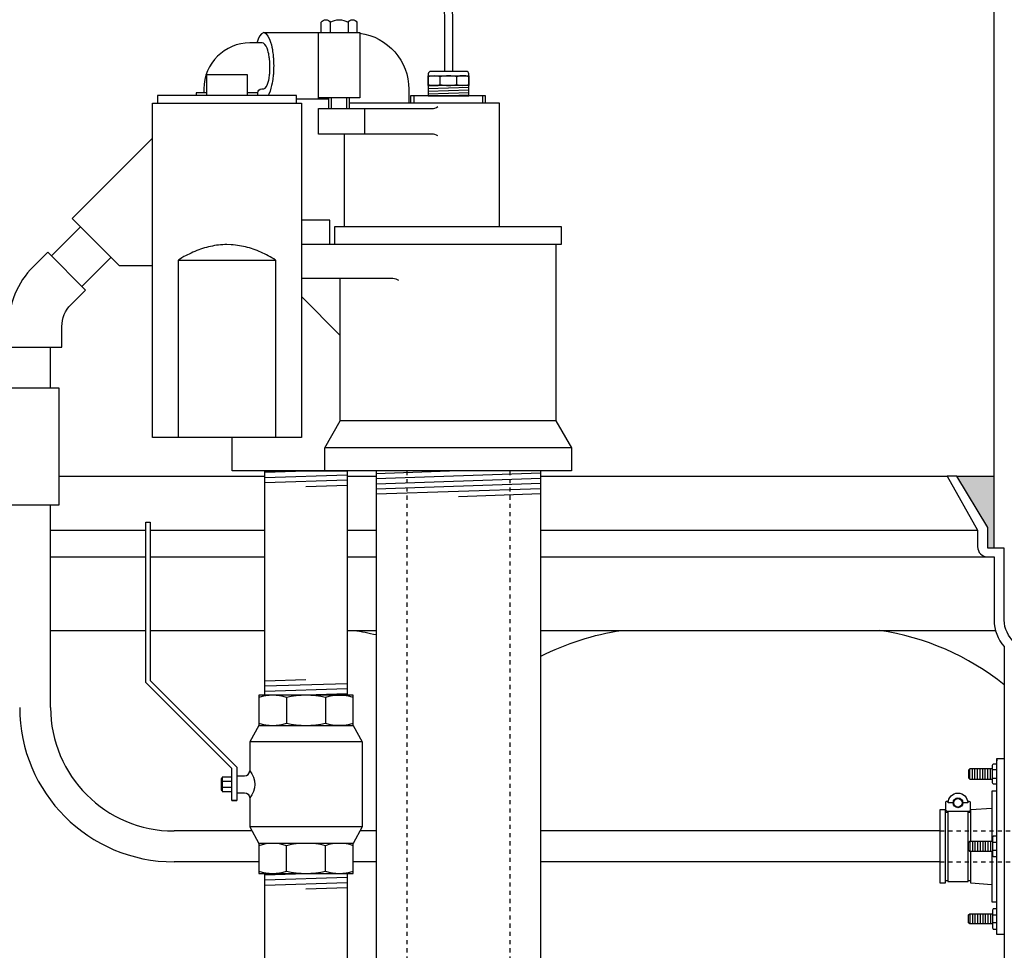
# Model space of a CAD drawing. Extents: x -285 to 5863, y 308 to 3178.
# Tile 560 of 622: x 5269 to 5293, y 934 to 957. Entities that reach past the tile are written whole.
import ezdxf

# ---------------------------------------------------------------- set-up
doc = ezdxf.new("R2010")
doc.units = 0
doc.header["$MEASUREMENT"] = 0
doc.header["$PDSIZE"] = 1
doc.linetypes.add('HIDDEN5', pattern=[0.05, 0.025, -0.025])
doc.layers.get('DEFPOINTS').update_dxf_attribs({"linetype": 'CONTINUOUS'})
for name, color, linetype in [('BOOT-CONDUIT', 1, 'CONTINUOUS'), ('CONDUIT', 2, 'CONTINUOUS'), ('DIM', 3, 'CONTINUOUS'), ('FRP-SUMP', 2, 'CONTINUOUS'), ('GALV-2-PIPE', 3, 'CONTINUOUS'), ('GALV-2-VALVE', 3, 'CONTINUOUS'), ('GALV-4-PIPE', 4, 'CONTINUOUS'), ('PEAGRAVEL-HATCH', 3, 'CONTINUOUS'), ('PROBE', 2, 'CONTINUOUS'), ('SUB-PUMP', 4, 'CONTINUOUS')]:
    doc.layers.add(name, color=color, linetype=linetype)
doc.styles.add('SIMPLEX', font='simplex')
doc.dimstyles.new('DIM64', dxfattribs={"dimscale": 64, "dimtxt": 0.09375, "dimasz": 0.09375, "dimexe": 0.0625, "dimexo": 0.0625, "dimgap": 0.046875, "dimtad": 1, "dimdec": 4, "dimzin": 3, "dimdsep": 46, "dimlunit": 4, "dimtxsty": 'SIMPLEX', "dimcen": 0, "dimclrd": 256, "dimclre": 256, "dimclrt": 256, "dimadec": 0, "dimazin": 0, "dimtfac": 1, "dimtdec": 4, "dimtmove": 0, "dimatfit": 3, "dimfxl": 1, "dimfrac": 2, "dimtolj": 1, "dimtzin": 0, "dimarcsym": 0})

# ---------------------------------------------------------------- blocks, each defined once
blk = doc.blocks.new('*D53')
at = {"layer": 'DEFPOINTS', "color": 0, "transparency": 16777216}
for p in [(5440.235, 978.296), (4823.479, 978.015), (4823.479, 700.523)]:
    blk.add_point(p, dxfattribs=at)
at = {"layer": 'DIM', "lineweight": -2, "transparency": 16777216}
for p, q in [((5440.235, 974.296), (5440.235, 696.523)), ((4823.479, 974.015), (4823.479, 696.523)), ((5434.235, 700.523), (4829.479, 700.523))]:
    blk.add_line(p, q, dxfattribs=at)
at = {"layer": 'DIM', "transparency": 16777216}
for points in [[(4829.479, 701.523), (4829.479, 699.523), (4823.479, 700.523)], [(5434.235, 701.523), (5434.235, 699.523), (5440.235, 700.523)]]:
    blk.add_solid(points, dxfattribs=at)
at = {"layer": 'DIM', "transparency": 16777216, "insert": (5131.857, 708.095), "char_height": 6, "attachment_point": 5, "style": 'SIMPLEX'}
blk.add_mtext('\\A1;51\'-4 3/4" (F.V. TANK SLAB)', dxfattribs=at)

msp = doc.modelspace()

# ---------------------------------------------------------------- hatches: boundary and pattern name
at = {"layer": 'FRP-SUMP'}
msp.add_hatch(color=256, dxfattribs=at).paths.add_polyline_path([(5292.99306, 945.77093), (5292.09306, 945.77093), (5292.84306, 944.52093), (5292.84306, 944.02093), (5292.99306, 944.02093)])
at = {"layer": 'PEAGRAVEL-HATCH'}
h = msp.add_hatch(dxfattribs=at)
h.set_pattern_fill('AR-SAND', color=256, scale=7.5, style=0)
h.set_pattern_definition([(37.5, (5288.236, 931.786), (-0.4725, 14.4512), [0, -11.4, 0, -12.75, 0, -12.1875]), (7.5, (5288.236, 931.786), (13.273, 21.166), [0, -6.15, 0, -10.275, 0, -3.9375]), (327.5, (5279.011, 931.786), (23.356, 0.0424), [0, -3.75, 0, -13.5, 0, -17.625]), (317.5, (5279.011, 931.786), (22.546, 6.5826), [0, -1.875, 0, -8.85, 0, -10.125])])
edge = h.paths.add_edge_path()
edge.add_line((5314.0425, 967.4784), (5313.7647, 967.4784))
edge.add_line((5313.7647, 967.4784), (5313.7647, 968.36731))
edge.add_line((5313.7647, 968.36731), (5312.50758, 969.62443))
edge.add_line((5312.50758, 969.62443), (5312.62543, 969.74228))
edge.add_line((5312.62543, 969.74228), (5312.54686, 969.82085))
edge.add_line((5312.54686, 969.82085), (5312.70947, 969.98346))
edge.add_line((5312.70947, 969.98346), (5288.23631, 969.98346))
edge.add_line((5288.23631, 969.98346), (5288.23941, 961.19654))
edge.add_arc((5234.32235, 832.27572), 139.74129, 65.4201994, 67.3044212, ccw=False)
edge.add_arc((5291.99306, 957.71638), 1.7, 0, 74.436861, ccw=False)
edge.add_line((5293.69306, 957.71638), (5293.69306, 945.77093))
edge.add_line((5293.69306, 945.77093), (5294.57651, 945.77093))
edge.add_line((5294.57651, 945.77093), (5294.81304, 945.77093))
edge.add_line((5294.81304, 945.77093), (5294.07651, 944.45569))
edge.add_line((5294.07651, 944.45569), (5294.07651, 944.05734))
edge.add_arc((5293.82651, 944.05734), 0.25, -90, 0, ccw=False)
edge.add_line((5293.82651, 943.80734), (5293.69306, 943.80734))
edge.add_line((5293.69306, 943.80734), (5293.69306, 942.27093))
edge.add_arc((5293.94306, 942.27093), 0.25, 180, 270)
edge.add_line((5293.94306, 942.02093), (5293.94306, 939.01507))
edge.add_line((5293.94306, 939.01507), (5294.56181, 939.01507))
edge.add_line((5294.56181, 939.01507), (5294.56181, 938.11788))
edge.add_line((5294.56181, 938.11788), (5294.68556, 938.11788))
edge.add_line((5294.68556, 938.11788), (5294.68556, 937.705))
edge.add_line((5294.68556, 937.705), (5295.1962, 937.66929))
edge.add_line((5295.1962, 937.66929), (5295.1962, 937.60742))
edge.add_line((5295.1962, 937.60742), (5295.25807, 937.60742))
edge.add_line((5295.25807, 937.60742), (5295.25807, 937.1471))
edge.add_line((5295.25807, 937.1471), (5295.75307, 937.1471))
edge.add_line((5295.75307, 937.1471), (5295.75307, 937.60742))
edge.add_line((5295.75307, 937.60742), (5295.81495, 937.60742))
edge.add_line((5295.81495, 937.60742), (5295.81495, 937.66929))
edge.add_line((5295.81495, 937.66929), (5295.9387, 937.66929))
edge.add_line((5295.9387, 937.66929), (5295.9387, 937.1471))
edge.add_line((5295.9387, 937.1471), (5307.36231, 937.1471))
edge.add_ellipse((5307.32942, 936.9596), major_axis=(0, 0.1875), ratio=0.47920074, start_angle=180, end_angle=360, ccw=False)
edge.add_ellipse((5307.32942, 936.5846), major_axis=(0, -0.1875), ratio=0.47920074, start_angle=0, end_angle=180, ccw=False)
edge.add_line((5307.32942, 936.3971), (5295.9387, 936.3971))
edge.add_line((5295.9387, 936.3971), (5295.9387, 935.87492))
edge.add_line((5295.9387, 935.87492), (5295.81495, 935.87492))
edge.add_line((5295.81495, 935.87492), (5295.81495, 935.93679))
edge.add_line((5295.81495, 935.93679), (5295.75307, 935.93679))
edge.add_line((5295.75307, 935.93679), (5295.75307, 935.92095))
edge.add_line((5295.75307, 935.92095), (5295.1962, 935.92095))
edge.add_line((5295.1962, 935.92095), (5295.1962, 935.87492))
edge.add_line((5295.1962, 935.87492), (5294.68556, 935.83921))
edge.add_line((5294.68556, 935.83921), (5294.68556, 935.42632))
edge.add_line((5294.68556, 935.42632), (5294.56181, 935.42632))
edge.add_line((5294.56181, 935.42632), (5294.56181, 934.52913))
edge.add_line((5294.56181, 934.52913), (5293.94306, 934.52913))
edge.add_line((5293.94306, 934.52913), (5293.94306, 933.52913))
edge.add_line((5293.94306, 933.52913), (5294.56181, 933.52913))
edge.add_line((5294.56181, 933.52913), (5294.56181, 932.63195))
edge.add_line((5294.56181, 932.63195), (5294.68556, 932.63195))
edge.add_line((5294.68556, 932.63195), (5294.68556, 932.21906))
edge.add_line((5294.68556, 932.21906), (5295.1962, 932.18335))
edge.add_line((5295.1962, 932.18335), (5295.1962, 932.12148))
edge.add_line((5295.1962, 932.12148), (5295.25807, 932.12148))
edge.add_line((5295.25807, 932.12148), (5295.25807, 931.78617))
edge.add_line((5295.25807, 931.78617), (5295.75307, 931.78617))
edge.add_line((5295.75307, 931.78617), (5295.75307, 932.12148))
edge.add_line((5295.75307, 932.12148), (5295.81495, 932.12148))
edge.add_line((5295.81495, 932.12148), (5295.81495, 932.18335))
edge.add_line((5295.81495, 932.18335), (5295.9387, 932.18335))
edge.add_line((5295.9387, 932.18335), (5295.9387, 931.7862))
edge.add_line((5295.9387, 931.7862), (5311.0425, 931.7862))
edge.add_arc((5311.0425, 934.7862), 3, 270, 360)
edge.add_line((5314.0425, 934.7862), (5314.0425, 967.4784))
h.paths.add_polyline_path([(5295.73758, 937.8824, 0.57507133), (5295.75911, 937.86841, -0.53001081), (5295.80257, 937.83951), (5295.80257, 937.62325), (5295.20857, 937.62325), (5295.20857, 937.87076), (5295.25907, 937.87076, 0.35188447), (5295.27357, 937.8824, -0.80321759)], flags=16)
h.paths.add_polyline_path([(5295.40261, 937.83115, -1), (5295.60853, 937.83115, -1)], flags=0)
h.paths.add_polyline_path([(5295.73758, 932.39647, 0.57507133), (5295.75911, 932.38248, -0.53001081), (5295.80257, 932.35357), (5295.80257, 932.13732), (5295.20857, 932.13732), (5295.20857, 932.38482), (5295.25907, 932.38482, 0.35188447), (5295.27357, 932.39647, -0.80321759)], flags=16)
h.paths.add_polyline_path([(5295.40261, 932.34522, -1), (5295.60853, 932.34522, -1)], flags=0)

# ---------------------------------------------------------------- linework, layer by layer
at = {"layer": 'BOOT-CONDUIT', "color": 7}
for p, q in [((5292.40512, 938.40993), (5292.40512, 938.65743)), ((5292.46762, 938.40993), (5292.46762, 938.65743)), ((5292.53012, 938.40993), (5292.53012, 938.65743)), ((5292.59262, 938.40993), (5292.59262, 938.65743)), ((5292.65512, 938.40993), (5292.65512, 938.65743)), ((5292.71762, 938.40993), (5292.71762, 938.65743)), ((5292.78012, 938.40993), (5292.78012, 938.65743)), ((5292.84262, 938.40993), (5292.84262, 938.65743)), ((5292.90512, 938.40993), (5292.90512, 938.65743)), ((5293.0601, 938.63317), (5292.95418, 938.63317)), ((5292.95418, 938.43418), (5293.0601, 938.43418)), ((5292.40512, 936.89585), (5292.40512, 936.64835)), ((5292.46762, 936.89585), (5292.46762, 936.64835)), ((5292.53012, 936.89585), (5292.53012, 936.64835)), ((5292.59262, 936.89585), (5292.59262, 936.64835)), ((5292.65512, 936.89585), (5292.65512, 936.64835)), ((5292.71762, 936.89585), (5292.71762, 936.64835)), ((5292.78012, 936.89585), (5292.78012, 936.64835)), ((5292.84262, 936.89585), (5292.84262, 936.64835)), ((5292.90512, 936.89585), (5292.90512, 936.64835)), ((5292.95418, 936.8716), (5293.0601, 936.8716)), ((5293.0601, 936.67261), (5292.95418, 936.67261)), ((5292.40512, 935.13428), (5292.40512, 934.88678)), ((5292.46762, 935.13428), (5292.46762, 934.88678)), ((5292.53012, 935.13428), (5292.53012, 934.88678)), ((5292.59262, 935.13428), (5292.59262, 934.88678)), ((5292.65512, 935.13428), (5292.65512, 934.88678)), ((5292.71762, 935.13428), (5292.71762, 934.88678)), ((5292.78012, 935.13428), (5292.78012, 934.88678)), ((5292.84262, 935.13428), (5292.84262, 934.88678)), ((5292.90512, 935.13428), (5292.90512, 934.88678)), ((5292.95418, 935.11002), (5293.0601, 935.11002)), ((5293.0601, 934.91103), (5292.95418, 934.91103))]:
    msp.add_line(p, q, dxfattribs=at)
at = {"layer": 'BOOT-CONDUIT', "linetype": 'Continuous'}
for p, q in [((5291.80696, 937.60742), (5291.86884, 937.60742)), ((5292.36384, 937.60742), (5292.42571, 937.60742)), ((5291.86884, 935.93679), (5291.80696, 935.93679)), ((5292.42571, 935.93679), (5292.36384, 935.93679))]:
    msp.add_line(p, q, dxfattribs=at)
at = {"layer": 'BOOT-CONDUIT'}
msp.add_lwpolyline([(5293.0601, 938.91063), (5293.24306, 938.91063), (5293.24306, 934.63383), (5293.0601, 934.63383), (5293.0601, 938.91063), (5293.0601, 938.85519)], dxfattribs=at)
at = {"layer": 'BOOT-CONDUIT', "color": 7}
for points in [[(5292.95418, 938.65743), (5292.40512, 938.65743), (5292.37418, 938.62649), (5292.37418, 938.44087), (5292.3769, 938.43815), (5292.40512, 938.40993), (5292.95418, 938.40993)], [(5293.0601, 938.28619), (5292.97332, 938.28619), (5292.95418, 938.31934), (5292.95418, 938.74801), (5292.97332, 938.78117), (5293.0601, 938.78117)], [(5291.86884, 937.62325), (5291.86884, 935.92095), (5292.36384, 935.92095), (5292.36384, 937.62325)], [(5293.0601, 937.0196), (5292.97332, 937.0196), (5292.95418, 936.98644), (5292.95418, 936.55777), (5292.97332, 936.52461), (5293.0601, 936.52461)], [(5292.95418, 936.64835), (5292.40512, 936.64835), (5292.37418, 936.67929), (5292.37418, 936.86492), (5292.3769, 936.86763), (5292.40512, 936.89585), (5292.95418, 936.89585)], [(5293.0601, 935.25802), (5292.97332, 935.25802), (5292.95418, 935.22486), (5292.95418, 934.79619), (5292.97332, 934.76303), (5293.0601, 934.76303)], [(5292.95418, 934.88678), (5292.40512, 934.88678), (5292.37418, 934.91771), (5292.37418, 935.10334), (5292.3769, 935.10606), (5292.40512, 935.13428), (5292.95418, 935.13428)]]:
    msp.add_lwpolyline(points, dxfattribs=at)
at = {"layer": 'BOOT-CONDUIT', "linetype": 'Continuous'}
for points in [[(5293.0601, 938.11788), (5292.93635, 938.11788), (5292.93635, 936.89585)], [(5292.42571, 936.89585), (5292.42571, 937.60742), (5292.42571, 937.66929), (5292.93635, 937.705)], [(5292.93635, 935.83921), (5292.42571, 935.87492), (5292.42571, 936.64835)], [(5292.93635, 936.64835), (5292.93635, 935.42632), (5293.0601, 935.42632)]]:
    msp.add_lwpolyline(points, dxfattribs=at)
at = {"layer": 'BOOT-CONDUIT', "color": 7}
for points in [[(5292.34835, 937.8824, 0.35187184), (5292.36285, 937.87076), (5292.38209, 937.87076, -0.41421356), (5292.41334, 937.83893), (5292.41334, 937.6545, -0.41421356), (5292.38151, 937.62325), (5291.85059, 937.62325, -0.41421341), (5291.81934, 937.65508), (5291.81934, 937.83951, -0.41421372), (5291.85117, 937.87076), (5291.86983, 937.87076, 0.35188198), (5291.88433, 937.8824)], [(5291.99754, 937.83115), (5291.87874, 937.83115, -1), (5292.35394, 937.83115), (5292.23514, 937.83115)]]:
    msp.add_lwpolyline(points, format="xyb", dxfattribs=at)
at = {"layer": 'BOOT-CONDUIT', "linetype": 'Continuous'}
msp.add_lwpolyline([(5291.80696, 935.87492), (5291.68321, 935.87492), (5291.68321, 937.66929), (5291.80696, 937.66929), (5291.80696, 937.60742), (5291.80696, 935.93679)], close=True, dxfattribs=at)
at = {"layer": 'BOOT-CONDUIT', "color": 7}
msp.add_circle((5292.11634, 937.83115), 0.1188, dxfattribs=at)
at = {"layer": 'BOOT-CONDUIT', "color": 8}
msp.add_circle((5292.11634, 937.83115), 0.10296, dxfattribs=at)
at = {"layer": 'CONDUIT'}
for p, q in [((5270.7946, 951.8292), (5270.08749, 951.1221)), ((5271.53706, 951.08674), (5270.82996, 950.37964)), ((5270.06769, 947.90737), (5270.06769, 948.90737)), ((5270.06769, 940.1471), (5270.06769, 945.07395)), ((5274.96247, 937.1471), (5273.06769, 937.1471)), ((5277.97882, 937.1471), (5277.58674, 937.1471)), ((5291.68321, 937.1471), (5281.97882, 937.1471)), ((5275.12784, 936.3971), (5273.06769, 936.3971)), ((5277.97882, 936.3971), (5277.42137, 936.3971)), ((5291.68321, 936.3971), (5281.97882, 936.3971))]:
    msp.add_line(p, q, dxfattribs=at)
at = {"layer": 'CONDUIT', "color": 7, "linetype": 'HIDDEN5'}
for p, q in [((5291.68321, 937.1471), (5295.9387, 937.1471)), ((5291.68321, 936.3971), (5295.9387, 936.3971))]:
    msp.add_line(p, q, dxfattribs=at)
at = {"layer": 'CONDUIT'}
msp.add_lwpolyline([(5269.04512, 948.90737), (5270.34512, 948.90737), (5270.34512, 949.40737, -0.19891163), (5270.56479, 949.9377), (5270.91834, 950.29125), (5269.99911, 951.21049), (5269.64555, 950.85693, 0.19891237), (5269.04512, 949.40866), (5269.04512, 948.90737)], format="xyb", dxfattribs=at)
msp.add_lwpolyline([(5269.11177, 947.62631), (5268.16893, 946.68347), (5269.11177, 945.74064), (5269.11177, 945.07395), (5270.27847, 945.07395), (5270.27847, 947.90737), (5269.11177, 947.90737)], close=True, dxfattribs=at)
for radius in [3.75, 3]:
    msp.add_arc((5273.06769, 940.1471), radius, 180, 270, dxfattribs=at)
at = {"layer": 'FRP-SUMP', "color": 7, "linetype": 'Continuous'}
for p, q in [((5270.27847, 945.77093), (5275.27461, 945.77093)), ((5277.27461, 945.77093), (5277.97882, 945.77093)), ((5281.97882, 945.77093), (5291.85653, 945.77093)), ((5270.06769, 944.45569), (5272.38061, 944.45569)), ((5272.48998, 944.45569), (5275.27461, 944.45569)), ((5277.27461, 944.45569), (5277.97882, 944.45569)), ((5281.97882, 944.45569), (5292.59306, 944.45569)), ((5270.06769, 943.80734), (5272.38061, 943.80734)), ((5272.48998, 943.80734), (5275.27461, 943.80734)), ((5277.27461, 943.80734), (5277.97882, 943.80734)), ((5281.97882, 943.80734), (5292.84306, 943.80734))]:
    msp.add_line(p, q, dxfattribs=at)
at = {"layer": 'FRP-SUMP'}
msp.add_line((5292.09306, 945.77093), (5292.99306, 945.77093), dxfattribs=at)
at = {"layer": 'FRP-SUMP', "color": 7}
for p, q in [((5270.06769, 942.02093), (5272.38061, 942.02093)), ((5272.48998, 942.02093), (5275.27461, 942.02093)), ((5277.27461, 942.02093), (5277.97882, 942.02093)), ((5281.97882, 942.02093), (5293.02654, 942.02093))]:
    msp.add_line(p, q, dxfattribs=at)
at = {"layer": 'FRP-SUMP'}
msp.add_lwpolyline([(5293.24306, 944.02093), (5292.99306, 944.02093), (5292.99306, 957.71638, 0.29672907)], format="xyb", dxfattribs=at)
msp.add_lwpolyline([(5293.24306, 920.02324), (5293.24306, 922.77324, -0.22167085), (5293.49306, 923.30944), (5293.49306, 941.73473, -0.22167085), (5293.24306, 942.27093), (5293.24306, 944.02093), (5292.99306, 944.02093), (5292.84306, 944.02093), (5292.84306, 944.52093), (5292.09306, 945.77093), (5291.85653, 945.77093), (5292.59306, 944.45569), (5292.59306, 944.05734, 0.41421356), (5292.84306, 943.80734), (5292.99306, 943.80734), (5292.99306, 942.27093, 0.18776323), (5293.24306, 941.62866), (5293.24306, 923.41551, 0.18776323), (5292.99306, 922.77324), (5292.99306, 920.02324), (5293.24306, 920.02324)], format="xyb", close=True, dxfattribs=at)
at = {"layer": 'FRP-SUMP', "color": 7}
for points in [[(5277.44154, 942.02093, -0.02150268), (5277.97882, 941.9174, -0.02150268)], [(5281.97882, 941.39225, -0.08149294), (5283.94154, 942.02093)]]:
    msp.add_lwpolyline(points, format="xyb", dxfattribs=at)
msp.add_arc((5289.27577, 935.72543), 6.36447, 51.438905, 81.557052, dxfattribs=at)
at = {"layer": 'GALV-2-PIPE', "color": 7}
for p, q in [((5275.27461, 945.86423), (5276.27461, 945.89548)), ((5275.27461, 945.73923), (5277.27461, 945.80173)), ((5275.27461, 945.61423), (5277.27461, 945.67673)), ((5276.27461, 945.52048), (5277.27461, 945.55173)), ((5276.27461, 940.8196), (5275.27461, 940.78835)), ((5277.27461, 940.72585), (5275.27461, 940.66335)), ((5277.27461, 940.60085), (5275.27461, 940.53835)), ((5277.27461, 940.47585), (5276.27461, 940.4446)), ((5275.27458, 936.08335), (5276.27458, 936.1146)), ((5275.27458, 935.95835), (5277.27458, 936.02085)), ((5275.27458, 935.83335), (5277.27458, 935.89585)), ((5276.27458, 935.7396), (5277.27458, 935.77085))]:
    msp.add_line(p, q, dxfattribs=at)
at = {"layer": 'GALV-2-PIPE', "linetype": 'Continuous'}
for points in [[(5277.27461, 945.89548), (5277.27461, 940.4446), (5275.27461, 940.4446), (5275.27461, 945.89548)], [(5277.27461, 936.1146), (5277.27461, 931.02516), (5275.27461, 931.02516), (5275.27461, 936.1146)]]:
    msp.add_lwpolyline(points, close=True, dxfattribs=at)
at = {"layer": 'GALV-2-VALVE', "color": 7, "linetype": 'Continuous'}
for p, q in [((5275.80016, 940.38837), (5275.80016, 939.7691)), ((5276.74905, 940.38837), (5276.74905, 939.7691)), ((5274.21025, 938.41862), (5274.21513, 938.14059)), ((5274.22473, 938.41862), (5274.2296, 938.14059)), ((5275.80016, 936.17083), (5275.80016, 936.79011)), ((5276.74905, 936.17083), (5276.74905, 936.79011))]:
    msp.add_line(p, q, dxfattribs=at)
at = {"layer": 'GALV-2-VALVE', "color": 2, "linetype": 'Continuous'}
for p, q in [((5277.64319, 939.30943), (5274.90602, 939.30943)), ((5274.46852, 938.35157), (5274.23747, 938.35157)), ((5274.46852, 938.20763), (5274.23747, 938.20763)), ((5277.64319, 937.24977), (5274.90602, 937.24977))]:
    msp.add_line(p, q, dxfattribs=at)
at = {"layer": 'GALV-2-VALVE', "linetype": 'Continuous'}
msp.add_line((5274.46852, 937.89142), (5274.5924, 937.89142), dxfattribs=at)
for points in [[(5274.46852, 937.89142), (5274.46852, 938.66779), (5272.38061, 940.7557), (5272.38061, 944.6496), (5272.48998, 944.6496), (5272.48998, 940.801), (5274.5924, 938.69858), (5274.5924, 937.89142)], [(5277.42137, 936.84634), (5275.12784, 936.84634), (5275.12784, 936.1146), (5277.42137, 936.1146)]]:
    msp.add_lwpolyline(points, close=True, dxfattribs=at)
for points in [[(5277.42137, 940.4446), (5275.12784, 940.4446), (5275.12784, 939.71287), (5277.42137, 939.71287), (5277.42137, 940.4446)], [(5277.42137, 939.71287), (5277.64319, 939.30943), (5277.64319, 937.24977), (5277.42137, 936.84634)], [(5274.46852, 938.45335), (5274.23747, 938.45335), (5274.23747, 938.10585), (5274.46852, 938.10585)]]:
    msp.add_lwpolyline(points, dxfattribs=at)
at = {"layer": 'GALV-2-VALVE', "color": 7, "linetype": 'Continuous'}
for points in [[(5277.42002, 940.38837, 0.16298639), (5276.74905, 940.38837, 0.11763439), (5275.80016, 940.38837, 0.16735506), (5275.1292, 940.38837)], [(5275.1292, 939.7691, 0.16735506), (5275.80016, 939.7691, 0.11763439), (5276.74905, 939.7691, 0.16298639), (5277.42002, 939.7691)], [(5277.42002, 936.79011, 0.16735506), (5276.74905, 936.79011, 0.11763439), (5275.80016, 936.79011, 0.16298639), (5275.1292, 936.79011)], [(5275.1292, 936.17083, 0.16298639), (5275.80016, 936.17083, 0.11763439), (5276.74905, 936.17083, 0.16735506), (5277.42002, 936.17083)]]:
    msp.add_lwpolyline(points, format="xyb", dxfattribs=at)
at = {"layer": 'GALV-2-VALVE', "linetype": 'Continuous'}
for points in [[(5275.12784, 939.71287), (5274.90602, 939.30943), (5274.90602, 938.6096, -0.37862889), (5274.90602, 937.9496), (5274.90602, 937.24977), (5275.12784, 936.84634)], [(5274.5924, 938.4846), (5274.78102, 938.4846, 0.41421356), (5274.90602, 938.6096)], [(5274.5924, 938.0746), (5274.78102, 938.0746, -0.41421356), (5274.90602, 937.9496)]]:
    msp.add_lwpolyline(points, format="xyb", dxfattribs=at)
at = {"layer": 'GALV-2-VALVE', "color": 2, "linetype": 'Continuous'}
msp.add_lwpolyline([(5274.23747, 938.41862), (5274.21025, 938.41862), (5274.21025, 938.14059), (5274.23747, 938.14059)], dxfattribs=at)
at = {"layer": 'GALV-4-PIPE', "color": 7}
for p, q in [((5279.97882, 945.89548), (5277.97882, 945.82812)), ((5281.97882, 945.83778), (5277.97882, 945.70305)), ((5281.97882, 945.71271), (5277.97882, 945.57798)), ((5281.97882, 945.58764), (5277.97882, 945.4529)), ((5281.97882, 945.46257), (5277.97882, 945.32783)), ((5281.97882, 945.3375), (5279.97882, 945.27013))]:
    msp.add_line(p, q, dxfattribs=at)
at = {"layer": 'GALV-4-PIPE'}
msp.add_lwpolyline([(5277.97882, 945.89548), (5277.97882, 922.52328), (5281.97882, 922.52328), (5281.97882, 945.89548)], close=True, dxfattribs=at)
at = {"layer": 'PROBE', "color": 7}
for p, q in [((5279.53521, 955.28528), (5279.53521, 955.47468)), ((5279.94262, 955.28528), (5279.94262, 955.47468))]:
    msp.add_line(p, q, dxfattribs=at)
at = {"layer": 'PROBE', "color": 8}
for p, q in [((5279.73891, 955.26117), (5279.24712, 955.24461)), ((5280.23071, 955.21527), (5279.24712, 955.18214)), ((5280.23071, 955.14852), (5279.24712, 955.11539)), ((5280.23071, 955.08605), (5279.24712, 955.05292)), ((5280.23071, 955.02345), (5279.73891, 955.00688))]:
    msp.add_line(p, q, dxfattribs=at)
at = {"layer": 'PROBE'}
msp.add_lwpolyline([(5263.89219, 952.83527), (5263.89219, 956.94768, -0.40047434), (5266.12729, 959.04143), (5277.73891, 959.04143, -0.41421356), (5279.83266, 956.94768), (5279.83266, 955.60579), (5279.64516, 955.60579), (5279.64516, 956.94768, 0.41421356), (5277.73891, 958.85393), (5266.12729, 958.85393, 0.39914995), (5264.07969, 956.94768), (5264.07969, 952.83527)], format="xyb", close=True, dxfattribs=at)
msp.add_lwpolyline([(5280.23071, 955.00688), (5280.23071, 955.54329, 0.41421356), (5280.16821, 955.60579), (5279.30962, 955.60579, 0.41421356), (5279.24712, 955.54329), (5279.24712, 955.00688), (5280.23071, 955.00688)], format="xyb", dxfattribs=at)
at = {"layer": 'PROBE', "color": 7}
for points in [[(5280.23071, 955.47468, 0.16735506), (5279.94262, 955.47468, 0.11763439), (5279.53521, 955.47468, 0.16298639), (5279.24712, 955.47468)], [(5279.24712, 955.28528, 0.16298639), (5279.53521, 955.28528, 0.11763439), (5279.94262, 955.28528, 0.16735506), (5280.23071, 955.28528)]]:
    msp.add_lwpolyline(points, format="xyb", dxfattribs=at)
at = {"layer": 'PROBE'}
msp.add_lwpolyline([(5279.24712, 955.49807), (5280.23071, 955.49807), (5280.23071, 955.26117), (5279.24712, 955.26117)], close=True, dxfattribs=at)
at = {"layer": 'SUB-PUMP', "color": 3, "linetype": 'Continuous'}
for p, q in [((5276.86373, 956.79857), (5276.86373, 956.54897)), ((5277.29674, 956.79857), (5277.29674, 956.54897)), ((5275.10383, 955.08297), (5274.85383, 955.08297)), ((5276.83024, 954.92897), (5276.04132, 954.92897)), ((5276.83024, 954.70297), (5276.83024, 954.95897)), ((5277.33024, 954.70297), (5277.33024, 954.95897)), ((5277.70397, 954.08298), (5277.70397, 954.70297)), ((5277.21293, 951.83298), (5277.21293, 954.08298)), ((5276.16632, 950.13198), (5277.10883, 949.18948))]:
    msp.add_line(p, q, dxfattribs=at)
at = {"layer": 'SUB-PUMP', "color": 2, "linetype": 'Continuous'}
for p, q in [((5276.89724, 954.70297), (5276.89724, 954.95897)), ((5277.26324, 954.70297), (5277.26324, 954.95897)), ((5278.89282, 955.00688), (5278.89282, 954.83297)), ((5280.56482, 955.00688), (5280.56482, 954.83297))]:
    msp.add_line(p, q, dxfattribs=at)
at = {"layer": 'SUB-PUMP', "linetype": 'Continuous'}
for p, q in [((5282.34882, 949.12047), (5282.35525, 949.12047)), ((5282.34882, 947.11366), (5277.10883, 947.11366)), ((5282.72882, 946.45549), (5276.72882, 946.45549))]:
    msp.add_line(p, q, dxfattribs=at)
at = {"layer": 'SUB-PUMP', "color": 1, "linetype": 'HIDDEN5'}
for p, q in [((5278.72883, 945.89552), (5278.72883, 824.52328)), ((5281.22883, 945.89552), (5281.22883, 824.52328))]:
    msp.add_line(p, q, dxfattribs=at)
at = {"layer": 'SUB-PUMP', "color": 3, "linetype": 'Continuous'}
for points in [[(5276.64723, 956.54897), (5276.64723, 956.79857, -0.57642433), (5276.86373, 956.79857, -0.28821354), (5277.29674, 956.79857, -0.57642486), (5277.51325, 956.79857), (5277.51325, 956.54897)], [(5277.58024, 956.5362, -0.37487613), (5278.77293, 955.16897), (5278.77293, 954.83297)], [(5279.47753, 954.03776, 0.15391481), (5279.33414, 954.08298), (5276.58024, 954.08298), (5276.58024, 954.70297), (5279.33414, 954.70297, 0.15391517), (5279.47753, 954.74819)]]:
    msp.add_lwpolyline(points, format="xyb", dxfattribs=at)
for points in [[(5275.25213, 956.54683), (5275.24717, 956.54771), (5275.19305, 956.51892), (5275.14688, 956.46132), (5275.11094, 956.39022), (5275.08437, 956.31767), (5275.07904, 956.29897)], [(5275.24552, 956.54683), (5275.25048, 956.54771), (5275.3046, 956.51892), (5275.35077, 956.46132), (5275.38671, 956.39022), (5275.41329, 956.31767), (5275.43254, 956.25003), (5275.44648, 956.18958), (5275.45668, 956.13645), (5275.46426, 956.0899), (5275.46997, 956.04898), (5275.47434, 956.01274), (5275.47773, 955.98035), (5275.4804, 955.95111), (5275.4825, 955.92445), (5275.48418, 955.89991), (5275.48552, 955.87708), (5275.48658, 955.85565), (5275.48743, 955.83535), (5275.48808, 955.81593), (5275.48857, 955.7972), (5275.48891, 955.77897), (5275.48913, 955.76109), (5275.48922, 955.74339), (5275.48919, 955.72572), (5275.48904, 955.70795), (5275.48876, 955.68991), (5275.48834, 955.67145), (5275.48777, 955.65241), (5275.48703, 955.63257), (5275.48608, 955.61173), (5275.48489, 955.58964), (5275.48339, 955.566), (5275.48151, 955.54046), (5275.47915, 955.51257), (5275.47614, 955.48184), (5275.4723, 955.44762), (5275.46731, 955.40915), (5275.46075, 955.36554), (5275.45197, 955.31581), (5275.44007, 955.25908), (5275.4237, 955.19492), (5275.40106, 955.12434), (5275.37002, 955.05137), (5275.3531, 955.02046)], [(5275.24952, 956.54897), (5277.58024, 956.54897), (5277.58024, 954.95897), (5276.58024, 954.95897)], [(5276.58024, 954.92897), (5276.58024, 956.54897)], [(5274.85383, 955.02047), (5274.85383, 955.52047), (5273.85383, 955.52047), (5273.85383, 955.02047)], [(5276.04132, 954.83297), (5276.04132, 955.02047), (5272.66633, 955.02047), (5272.66633, 954.83297)], [(5273.85383, 955.08297), (5273.60383, 955.08297), (5273.60383, 955.02047)], [(5280.63982, 954.83297), (5280.63982, 955.00688), (5278.81782, 955.00688), (5278.81782, 954.83297)], [(5280.97882, 951.83298), (5280.97882, 954.83297), (5277.33024, 954.83297)], [(5272.54133, 950.88345), (5271.74035, 950.88345), (5270.59131, 952.0325), (5272.54133, 953.98252)], [(5276.85382, 951.39548), (5276.85382, 951.98948), (5276.16632, 951.98948)], [(5276.72882, 945.89548), (5274.47883, 945.89548), (5274.47883, 946.70798)]]:
    msp.add_lwpolyline(points, dxfattribs=at)
at = {"layer": 'SUB-PUMP', "color": 2, "linetype": 'Continuous'}
msp.add_lwpolyline([(5275.10383, 955.02047), (5275.10383, 955.08522, -0.41421356), (5275.19758, 955.17897), (5275.23636, 955.17897), (5275.2461, 955.18005), (5275.2831, 955.20073), (5275.31418, 955.2412), (5275.33801, 955.29086), (5275.35533, 955.34139), (5275.36766, 955.38842), (5275.37643, 955.43041), (5275.38272, 955.46728), (5275.38728, 955.49956), (5275.39064, 955.52793), (5275.39314, 955.55304), (5275.39502, 955.57548), (5275.39644, 955.59573), (5275.39751, 955.61418), (5275.39832, 955.63117), (5275.39892, 955.64697), (5275.39935, 955.6618), (5275.39964, 955.67585), (5275.39981, 955.68928), (5275.39988, 955.70223), (5275.39985, 955.71484), (5275.39974, 955.7272), (5275.39955, 955.73944), (5275.39928, 955.75165), (5275.39892, 955.76393), (5275.39847, 955.77639), (5275.39791, 955.78915), (5275.39724, 955.8023), (5275.39645, 955.816), (5275.39549, 955.83039), (5275.39435, 955.84565), (5275.39297, 955.86197), (5275.3913, 955.8796), (5275.38927, 955.89883), (5275.38675, 955.92004), (5275.3836, 955.94364), (5275.3796, 955.97016), (5275.37443, 956.0002), (5275.36765, 956.03445), (5275.35861, 956.07349), (5275.34637, 956.1176), (5275.3297, 956.16606), (5275.3072, 956.21605), (5275.27784, 956.26121), (5275.24215, 956.2916), (5275.21207, 956.29897), (5274.91383, 956.29897, 0.41421341), (5273.79383, 955.17897), (5273.79383, 955.08297)], format="xyb", dxfattribs=at)
at = {"layer": 'SUB-PUMP', "linetype": 'Continuous'}
msp.add_lwpolyline([(5276.16632, 954.83297), (5276.16632, 946.70798), (5272.54133, 946.70798), (5272.54133, 954.83297)], close=True, dxfattribs=at)
for points in [[(5276.97882, 951.39548), (5276.97882, 951.83298), (5282.47882, 951.83298), (5282.47882, 951.39548), (5276.16632, 951.39548)], [(5282.34882, 951.39548), (5282.34882, 947.11366), (5282.72882, 946.45549), (5282.72882, 945.89548), (5276.72882, 945.89548), (5276.72882, 946.45549), (5277.10883, 947.11366), (5277.10883, 950.56948)]]:
    msp.add_lwpolyline(points, dxfattribs=at)
at = {"layer": 'SUB-PUMP', "color": 5, "linetype": 'Continuous'}
msp.add_lwpolyline([(5275.53473, 951.02097), (5275.49237, 951.05134), (5275.44738, 951.07341), (5275.40408, 951.10081), (5275.3587, 951.12164), (5275.31561, 951.14971), (5275.26991, 951.16953), (5275.22434, 951.18979), (5275.17908, 951.21101), (5275.13328, 951.23054), (5275.08717, 951.24908), (5275.04076, 951.26667), (5274.99403, 951.28327), (5274.94698, 951.29886), (5274.89958, 951.31335), (5274.8519, 951.32692), (5274.80389, 951.33949), (5274.75544, 951.35069), (5274.70683, 951.36134), (5274.65684, 951.36769), (5274.60738, 951.37568), (5274.5581, 951.38424), (5274.50877, 951.39265), (5274.45647, 951.3917), (5274.35383, 951.39597), (5274.3008, 951.39921), (5274.25094, 951.39247), (5274.19949, 951.39075), (5274.15011, 951.38249), (5274.09889, 951.38003), (5274.05005, 951.37009), (5274.00117, 951.36027), (5273.95221, 951.35071), (5273.90381, 951.33937), (5273.85576, 951.32694), (5273.80805, 951.31342), (5273.76068, 951.29886), (5273.71363, 951.28326), (5273.66695, 951.26652), (5273.62047, 951.24913), (5273.57432, 951.23071), (5273.52857, 951.21103), (5273.48287, 951.19121), (5273.43874, 951.16643), (5273.39358, 951.14489), (5273.34827, 951.12381), (5273.30284, 951.10313), (5273.26052, 951.07264), (5273.17293, 951.02097)], dxfattribs=at)
msp.add_lwpolyline([(5273.17293, 946.70798), (5273.17293, 951.02097), (5275.53473, 951.02097), (5275.53473, 946.70798)], close=True, dxfattribs=at)
at = {"layer": 'SUB-PUMP', "linetype": 'Continuous'}
msp.add_lwpolyline([(5278.53441, 950.52101, 0.15963894), (5278.38647, 950.56948), (5276.16632, 950.56948)], format="xyb", dxfattribs=at)

# ---------------------------------------------------------------- dimensions: what is measured, and where the dimension line sits
at = {"layer": 'DIM'}
dim = msp.add_linear_dim(base=(4823.47882, 700.52328), p1=(5440.23519, 978.29596), p2=(4823.47882, 978.01471), angle=180, text='<> (F.V. TANK SLAB)', dimstyle='DIM64', dxfattribs=at)
dim.commit()
dim.dimension.update_dxf_attribs({"geometry": '*D53', "text_midpoint": (5131.857, 708.09471)})

doc.saveas('drawing.dxf')
